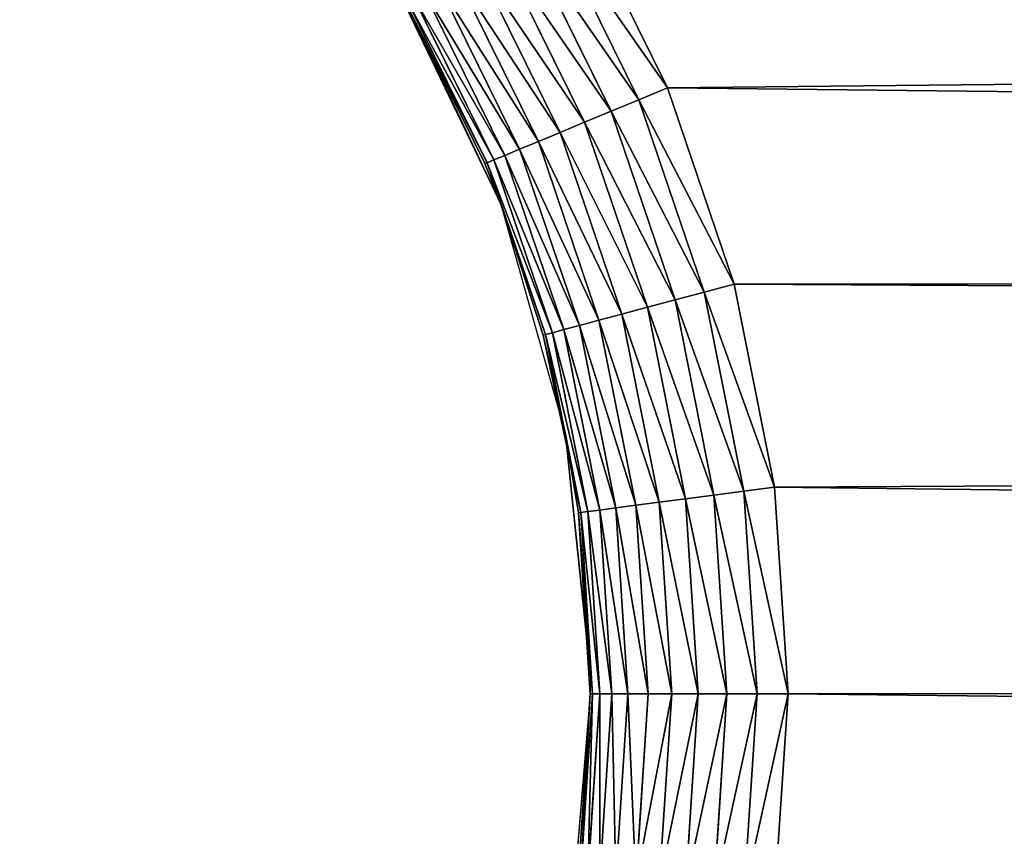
# Model space of a CAD drawing. Extents: x 0 to 605, y 0 to 400.
# Tile 671 of 1056: x 313 to 325, y 328 to 338. Entities that reach past the tile are written whole.
import ezdxf

# ---------------------------------------------------------------- set-up
doc = ezdxf.new("R2010")
doc.units = 0
doc.header["$LTSCALE"] = 25.4
doc.layers.get('0').update_dxf_attribs({"linetype": 'CONTINUOUS'})

# ---------------------------------------------------------------- blocks, each defined once
blk = doc.blocks.new('ATLANTA610_-_S_STL')
at = {"color": 0}
for p, q in [((320.814, 112.035, 62.523), (319.679, 112.035, 60.223)), ((320.814, 112.035, 62.523), (319.679, 112.035, 60.223)), ((321.175, 112.066, 62.374), (320.018, 112.066, 60.027)), ((321.175, 112.066, 62.374), (320.018, 112.066, 60.027)), ((320.461, 111.944, 62.669), (320.814, 112.035, 62.523)), ((320.461, 111.944, 62.669), (320.814, 112.035, 62.523)), ((320.814, 112.035, 62.523), (321.175, 112.066, 62.374)), ((320.814, 112.035, 62.523), (321.175, 112.066, 62.374)), ((321.638, 112.035, 64.952), (320.814, 112.035, 62.523)), ((321.638, 112.035, 64.952), (320.814, 112.035, 62.523)), ((322.016, 112.066, 64.851), (321.175, 112.066, 62.374)), ((322.016, 112.066, 64.851), (321.175, 112.066, 62.374)), ((321.27, 111.944, 65.051), (321.638, 112.035, 64.952)), ((321.27, 111.944, 65.051), (321.638, 112.035, 64.952)), ((321.638, 112.035, 64.952), (322.016, 112.066, 64.851)), ((321.638, 112.035, 64.952), (322.016, 112.066, 64.851)), ((322.139, 112.035, 67.468), (321.638, 112.035, 64.952)), ((322.139, 112.035, 67.468), (321.638, 112.035, 64.952)), ((321.76, 111.944, 67.518), (322.139, 112.035, 67.468)), ((321.76, 111.944, 67.518), (322.139, 112.035, 67.468)), ((322.306, 112.035, 70.027), (321.925, 111.944, 70.027)), ((322.306, 112.035, 70.027), (321.925, 111.944, 70.027)), ((322.526, 112.066, 67.417), (322.016, 112.066, 64.851)), ((322.526, 112.066, 67.417), (322.016, 112.066, 64.851)), ((322.139, 112.035, 67.468), (322.526, 112.066, 67.417)), ((322.139, 112.035, 67.468), (322.526, 112.066, 67.417)), ((322.306, 112.035, 70.027), (322.139, 112.035, 72.587)), ((322.306, 112.035, 70.027), (322.139, 112.035, 72.587)), ((322.306, 112.035, 70.027), (322.139, 112.035, 67.468)), ((322.306, 112.035, 70.027), (322.139, 112.035, 67.468)), ((322.697, 112.066, 70.027), (322.306, 112.035, 70.027)), ((322.697, 112.066, 70.027), (322.306, 112.035, 70.027)), ((322.526, 112.066, 72.638), (322.697, 112.066, 70.027)), ((322.697, 112.066, 70.027), (322.526, 112.066, 67.417)), ((322.526, 112.066, 72.638), (322.697, 112.066, 70.027)), ((322.697, 112.066, 70.027), (322.526, 112.066, 67.417)), ((320.461, 111.944, 62.669), (319.349, 111.944, 60.414)), ((320.461, 111.944, 62.669), (319.349, 111.944, 60.414)), ((320.126, 111.794, 62.808), (320.461, 111.944, 62.669)), ((320.126, 111.794, 62.808), (320.461, 111.944, 62.669)), ((321.27, 111.944, 65.051), (320.461, 111.944, 62.669)), ((321.27, 111.944, 65.051), (320.461, 111.944, 62.669)), ((320.92, 111.794, 65.145), (321.27, 111.944, 65.051)), ((320.92, 111.794, 65.145), (321.27, 111.944, 65.051)), ((321.76, 111.944, 67.518), (321.27, 111.944, 65.051)), ((321.76, 111.944, 67.518), (321.27, 111.944, 65.051)), ((321.401, 111.794, 67.565), (321.76, 111.944, 67.518)), ((321.401, 111.794, 67.565), (321.76, 111.944, 67.518)), ((321.925, 111.944, 70.027), (321.562, 111.794, 70.027)), ((321.925, 111.944, 70.027), (321.562, 111.794, 70.027)), ((321.925, 111.944, 70.027), (321.76, 111.944, 72.537)), ((321.925, 111.944, 70.027), (321.76, 111.944, 72.537)), ((321.925, 111.944, 70.027), (321.76, 111.944, 67.518)), ((321.925, 111.944, 70.027), (321.76, 111.944, 67.518)), ((320.126, 111.794, 62.808), (319.035, 111.794, 60.595)), ((320.126, 111.794, 62.808), (319.035, 111.794, 60.595)), ((319.817, 111.589, 62.936), (320.126, 111.794, 62.808)), ((319.817, 111.589, 62.936), (320.126, 111.794, 62.808)), ((320.92, 111.794, 65.145), (320.126, 111.794, 62.808)), ((320.92, 111.794, 65.145), (320.126, 111.794, 62.808)), ((320.597, 111.589, 65.231), (320.92, 111.794, 65.145)), ((320.597, 111.589, 65.231), (320.92, 111.794, 65.145)), ((321.401, 111.794, 67.565), (320.92, 111.794, 65.145)), ((321.401, 111.794, 67.565), (320.92, 111.794, 65.145)), ((321.069, 111.589, 67.609), (321.401, 111.794, 67.565)), ((321.069, 111.589, 67.609), (321.401, 111.794, 67.565)), ((321.562, 111.794, 70.027), (321.228, 111.589, 70.027)), ((321.562, 111.794, 70.027), (321.228, 111.589, 70.027)), ((321.562, 111.794, 70.027), (321.401, 111.794, 72.49)), ((321.562, 111.794, 70.027), (321.401, 111.794, 72.49)), ((321.562, 111.794, 70.027), (321.401, 111.794, 67.565)), ((321.562, 111.794, 70.027), (321.401, 111.794, 67.565)), ((319.817, 111.589, 62.936), (318.745, 111.589, 60.762)), ((319.817, 111.589, 62.936), (318.745, 111.589, 60.762)), ((319.542, 111.334, 63.05), (319.817, 111.589, 62.936)), ((319.542, 111.334, 63.05), (319.817, 111.589, 62.936)), ((320.597, 111.589, 65.231), (319.817, 111.589, 62.936)), ((320.597, 111.589, 65.231), (319.817, 111.589, 62.936)), ((320.308, 111.334, 65.308), (320.597, 111.589, 65.231)), ((320.308, 111.334, 65.308), (320.597, 111.589, 65.231)), ((321.069, 111.589, 67.609), (320.597, 111.589, 65.231)), ((321.069, 111.589, 67.609), (320.597, 111.589, 65.231)), ((320.774, 111.334, 67.647), (321.069, 111.589, 67.609)), ((320.774, 111.334, 67.647), (321.069, 111.589, 67.609)), ((321.228, 111.589, 70.027), (320.93, 111.334, 70.027)), ((321.228, 111.589, 70.027), (320.93, 111.334, 70.027)), ((321.228, 111.589, 70.027), (321.069, 111.589, 72.446)), ((321.228, 111.589, 70.027), (321.069, 111.589, 72.446)), ((321.228, 111.589, 70.027), (321.069, 111.589, 67.609)), ((321.228, 111.589, 70.027), (321.069, 111.589, 67.609)), ((319.542, 111.334, 63.05), (318.487, 111.334, 60.911)), ((319.542, 111.334, 63.05), (318.487, 111.334, 60.911)), ((319.306, 111.036, 63.148), (319.542, 111.334, 63.05)), ((319.306, 111.036, 63.148), (319.542, 111.334, 63.05)), ((320.308, 111.334, 65.308), (319.542, 111.334, 63.05)), ((320.308, 111.334, 65.308), (319.542, 111.334, 63.05)), ((320.062, 111.036, 65.374), (320.308, 111.334, 65.308)), ((320.062, 111.036, 65.374), (320.308, 111.334, 65.308)), ((320.774, 111.334, 67.647), (320.308, 111.334, 65.308)), ((320.774, 111.334, 67.647), (320.308, 111.334, 65.308)), ((320.521, 111.036, 67.681), (320.774, 111.334, 67.647)), ((320.521, 111.036, 67.681), (320.774, 111.334, 67.647)), ((320.93, 111.334, 70.027), (320.675, 111.036, 70.027)), ((320.93, 111.334, 70.027), (320.675, 111.036, 70.027)), ((320.93, 111.334, 70.027), (320.774, 111.334, 72.407)), ((320.93, 111.334, 70.027), (320.774, 111.334, 72.407)), ((320.93, 111.334, 70.027), (320.774, 111.334, 67.647)), ((320.93, 111.334, 70.027), (320.774, 111.334, 67.647)), ((319.306, 111.036, 63.148), (318.266, 111.036, 61.039)), ((319.306, 111.036, 63.148), (318.266, 111.036, 61.039)), ((319.117, 110.701, 63.226), (319.306, 111.036, 63.148)), ((319.117, 110.701, 63.226), (319.306, 111.036, 63.148)), ((320.062, 111.036, 65.374), (319.306, 111.036, 63.148)), ((320.062, 111.036, 65.374), (319.306, 111.036, 63.148)), ((319.864, 110.701, 65.427), (320.062, 111.036, 65.374)), ((319.864, 110.701, 65.427), (320.062, 111.036, 65.374)), ((320.521, 111.036, 67.681), (320.062, 111.036, 65.374)), ((320.521, 111.036, 67.681), (320.062, 111.036, 65.374)), ((320.318, 110.701, 67.707), (320.521, 111.036, 67.681)), ((320.318, 110.701, 67.707), (320.521, 111.036, 67.681)), ((320.675, 111.036, 70.027), (320.47, 110.701, 70.027)), ((320.675, 111.036, 70.027), (320.47, 110.701, 70.027)), ((320.675, 111.036, 70.027), (320.521, 111.036, 72.374)), ((320.675, 111.036, 70.027), (320.521, 111.036, 72.374)), ((320.675, 111.036, 70.027), (320.521, 111.036, 67.681)), ((320.675, 111.036, 70.027), (320.521, 111.036, 67.681)), ((319.117, 110.701, 63.226), (318.089, 110.701, 61.141)), ((319.117, 110.701, 63.226), (318.089, 110.701, 61.141)), ((318.978, 110.339, 63.283), (319.117, 110.701, 63.226)), ((318.978, 110.339, 63.283), (319.117, 110.701, 63.226)), ((319.864, 110.701, 65.427), (319.117, 110.701, 63.226)), ((319.864, 110.701, 65.427), (319.117, 110.701, 63.226)), ((319.719, 110.339, 65.466), (319.864, 110.701, 65.427)), ((319.719, 110.339, 65.466), (319.864, 110.701, 65.427)), ((320.318, 110.701, 67.707), (319.864, 110.701, 65.427)), ((320.318, 110.701, 67.707), (319.864, 110.701, 65.427)), ((320.169, 110.339, 67.727), (320.318, 110.701, 67.707)), ((320.169, 110.339, 67.727), (320.318, 110.701, 67.707)), ((320.47, 110.701, 70.027), (320.318, 110.701, 72.347)), ((320.47, 110.701, 70.027), (320.318, 110.701, 72.347)), ((320.47, 110.701, 70.027), (320.318, 110.701, 67.707)), ((320.47, 110.701, 70.027), (320.318, 110.701, 67.707)), ((320.47, 110.701, 70.027), (320.32, 110.339, 70.027)), ((320.47, 110.701, 70.027), (320.32, 110.339, 70.027)), ((318.978, 110.339, 63.283), (317.959, 110.339, 61.216)), ((318.978, 110.339, 63.283), (317.959, 110.339, 61.216)), ((318.894, 109.957, 63.319), (318.978, 110.339, 63.283)), ((318.894, 109.957, 63.319), (318.978, 110.339, 63.283)), ((319.719, 110.339, 65.466), (318.978, 110.339, 63.283)), ((319.719, 110.339, 65.466), (318.978, 110.339, 63.283)), ((319.631, 109.957, 65.49), (319.719, 110.339, 65.466)), ((319.631, 109.957, 65.49), (319.719, 110.339, 65.466)), ((320.169, 110.339, 67.727), (319.719, 110.339, 65.466)), ((320.169, 110.339, 67.727), (319.719, 110.339, 65.466)), ((320.078, 109.957, 67.739), (320.169, 110.339, 67.727)), ((320.078, 109.957, 67.739), (320.169, 110.339, 67.727)), ((320.32, 110.339, 70.027), (320.169, 110.339, 72.327)), ((320.32, 110.339, 70.027), (320.169, 110.339, 72.327)), ((320.32, 110.339, 70.027), (320.169, 110.339, 67.727)), ((320.32, 110.339, 70.027), (320.169, 110.339, 67.727)), ((320.32, 110.339, 70.027), (320.228, 109.957, 70.027)), ((320.32, 110.339, 70.027), (320.228, 109.957, 70.027)), ((318.894, 109.957, 63.319), (317.88, 109.957, 61.262)), ((318.894, 109.957, 63.319), (317.88, 109.957, 61.262)), ((318.865, 109.566, 63.33), (318.894, 109.957, 63.319)), ((318.865, 109.566, 63.33), (318.894, 109.957, 63.319)), ((319.068, 109.566, 63.841), (318.894, 109.957, 63.319)), ((319.068, 109.566, 63.841), (318.894, 109.957, 63.319)), ((319.631, 109.957, 65.49), (318.894, 109.957, 63.319)), ((319.631, 109.957, 65.49), (318.894, 109.957, 63.319)), ((319.068, 109.566, 63.841), (319.631, 109.957, 65.49)), ((319.068, 109.566, 63.841), (319.631, 109.957, 65.49)), ((319.601, 109.566, 65.498), (319.631, 109.957, 65.49)), ((319.601, 109.566, 65.498), (319.631, 109.957, 65.49)), ((319.601, 109.566, 65.498), (320.078, 109.957, 67.739)), ((319.601, 109.566, 65.498), (320.078, 109.957, 67.739)), ((320.078, 109.957, 67.739), (319.631, 109.957, 65.49)), ((320.078, 109.957, 67.739), (319.631, 109.957, 65.49)), ((319.887, 109.566, 66.748), (320.078, 109.957, 67.739)), ((319.887, 109.566, 66.748), (320.078, 109.957, 67.739)), ((320.048, 109.566, 67.743), (320.078, 109.957, 67.739)), ((320.048, 109.566, 67.743), (320.078, 109.957, 67.739)), ((320.228, 109.957, 70.027), (320.078, 109.957, 72.315)), ((320.228, 109.957, 70.027), (320.078, 109.957, 72.315)), ((320.228, 109.957, 70.027), (320.078, 109.957, 67.739)), ((320.228, 109.957, 70.027), (320.078, 109.957, 67.739)), ((320.228, 109.957, 70.027), (320.197, 109.566, 70.027)), ((320.228, 109.957, 70.027), (320.197, 109.566, 70.027)), ((318.865, 109.566, 63.33), (317.853, 109.566, 61.277)), ((317.853, 109.566, 61.277), (319.068, 102.566, 63.841)), ((317.853, 109.566, 61.277), (319.068, 102.566, 63.841)), ((318.865, 109.566, 63.33), (317.853, 109.566, 61.277)), ((319.068, 109.566, 63.841), (318.865, 109.566, 63.33)), ((318.865, 109.566, 63.33), (319.068, 102.566, 63.841)), ((318.865, 109.566, 63.33), (319.068, 102.566, 63.841)), ((319.068, 109.566, 63.841), (318.865, 109.566, 63.33)), ((319.068, 109.566, 63.841), (319.068, 102.566, 63.841)), ((319.068, 102.566, 63.841), (319.601, 109.566, 65.498)), ((319.601, 109.566, 65.498), (319.068, 109.566, 63.841)), ((319.068, 102.566, 63.841), (319.601, 109.566, 65.498)), ((319.068, 109.566, 63.841), (319.068, 102.566, 63.841)), ((319.601, 109.566, 65.498), (319.068, 109.566, 63.841)), ((319.887, 102.566, 66.748), (319.601, 109.566, 65.498)), ((319.887, 102.566, 66.748), (319.601, 109.566, 65.498)), ((319.887, 109.566, 66.748), (319.601, 109.566, 65.498)), ((319.887, 109.566, 66.748), (319.601, 109.566, 65.498)), ((319.887, 102.566, 66.748), (319.887, 109.566, 66.748)), ((319.887, 102.566, 66.748), (319.887, 109.566, 66.748)), ((320.195, 102.566, 69.752), (319.887, 109.566, 66.748)), ((320.195, 102.566, 69.752), (319.887, 109.566, 66.748)), ((320.048, 109.566, 67.743), (319.887, 109.566, 66.748)), ((320.048, 109.566, 67.743), (319.887, 109.566, 66.748)), ((320.197, 102.566, 70.027), (320.048, 109.566, 72.311)), ((320.048, 109.566, 72.311), (320.197, 109.566, 70.027)), ((320.197, 102.566, 70.027), (320.048, 109.566, 72.311)), ((320.195, 102.566, 69.752), (320.048, 109.566, 67.743)), ((320.195, 102.566, 69.752), (320.048, 109.566, 67.743)), ((320.197, 109.566, 70.027), (320.048, 109.566, 67.743)), ((320.048, 109.566, 72.311), (320.197, 109.566, 70.027)), ((320.197, 109.566, 70.027), (320.048, 109.566, 67.743)), ((320.197, 109.566, 70.027), (320.195, 102.566, 69.752)), ((320.197, 109.566, 70.027), (320.195, 102.566, 69.752)), ((320.197, 109.566, 70.027), (320.197, 102.566, 70.027)), ((320.197, 109.566, 70.027), (320.197, 102.566, 70.027)), ((317.76, 102.566, 61.119), (319.068, 102.566, 63.841)), ((319.068, 102.566, 63.841), (319.887, 102.566, 66.748)), ((319.887, 102.566, 66.748), (320.195, 102.566, 69.752)), ((320.197, 102.566, 70.027), (319.959, 102.566, 72.908)), ((320.195, 102.566, 69.752), (320.197, 102.566, 70.027))]:
    blk.add_line(p, q, dxfattribs=at)
mesh = blk.add_polyface(dxfattribs=at)
corners = [(280.46, 112.066, 11.246), (329.514, 112.066, 11.286), (302.697, 112.066, 11.175), (275.66, 112.066, 11.288), (334.796, 112.066, 11.347), (254.61, 112.066, 11.645), (349.848, 112.066, 11.622), (355.168, 112.066, 11.761), (238.129, 112.066, 12.172), (368.114, 112.066, 12.206), (233.972, 112.066, 12.346), (373.232, 112.066, 12.427), (222.946, 112.066, 12.898), (384.255, 112.066, 13.003), (216.111, 112.066, 13.317), (388.814, 112.066, 13.287), (397.971, 112.066, 13.952), (209.519, 112.066, 13.788), (202.52, 112.066, 14.371), (402.498, 112.066, 14.338), (410.143, 112.066, 15.082), (197.526, 112.066, 14.847), (189.202, 112.066, 15.765), (415.431, 112.066, 15.673), (421.128, 112.066, 16.393), (186.528, 112.066, 16.096), (176.347, 112.066, 17.547), (427.76, 112.066, 17.346), (431.239, 112.066, 17.9), (166.414, 112.066, 19.281), (438.302, 112.066, 19.151), (445.853, 112.066, 20.692), (164.464, 112.066, 19.662), (157.016, 112.066, 21.256), (449.76, 112.066, 21.575), (154.97, 112.066, 21.731), (458.003, 112.066, 23.646), (152.365, 112.066, 22.362), (144.782, 112.066, 24.364), (460.897, 112.066, 24.444), (139.065, 112.066, 26.048), (467.165, 112.066, 26.306), (134.902, 112.066, 27.373), (471.64, 112.066, 27.754), (130.729, 112.066, 28.791), (475.948, 112.066, 29.245), (125.377, 112.066, 30.747), (481.414, 112.066, 31.285), (122.726, 112.066, 31.777), (488.421, 112.066, 34.155), (116.358, 112.066, 34.423), (490.867, 112.066, 35.23), (115.061, 112.066, 34.992), (107.705, 112.066, 38.443), (496.238, 112.066, 37.732), (499.975, 112.066, 39.595), (107.64, 112.066, 38.476), (100.421, 112.066, 42.251), (503.669, 112.066, 41.539), (508.262, 112.066, 44.107), (99.348, 112.066, 42.847), (93.401, 112.066, 46.322), (514.277, 112.066, 47.737), (91.275, 112.066, 47.639), (86.603, 112.066, 50.676), (516.389, 112.066, 49.088), (302.697, 112.066, 50.027), (300.087, 112.066, 50.198), (297.521, 112.066, 50.709), (83.488, 112.066, 52.816), (295.044, 112.066, 51.55), (292.697, 112.066, 52.707), (290.522, 112.066, 54.16), (80.056, 112.066, 55.286), (288.555, 112.066, 55.885), (76.004, 112.066, 58.365), (286.83, 112.066, 57.852), (285.377, 112.066, 60.027), (73.778, 112.066, 60.136), (284.22, 112.066, 62.374), (68.854, 112.066, 64.268), (283.379, 112.066, 64.851), (67.785, 112.066, 65.207), (282.869, 112.066, 67.417), (62.056, 112.066, 70.514), (282.697, 112.066, 70.027), (282.869, 112.066, 72.638), (56.715, 112.066, 75.932), (283.379, 112.066, 75.204), (284.22, 112.066, 77.681), (55.663, 112.066, 77.058), (51.659, 112.066, 81.55), (285.377, 112.066, 80.027), (286.83, 112.066, 82.202), (49.698, 112.066, 83.878), (288.555, 112.066, 84.169), (46.903, 112.066, 87.359), (290.522, 112.066, 85.894), (292.697, 112.066, 87.348), (295.044, 112.066, 88.505), (44.628, 112.066, 90.347), (297.521, 112.066, 89.346), (300.087, 112.066, 89.856), (302.697, 112.066, 90.027), (560.686, 112.066, 90.24), (562.187, 112.066, 92.291), (42.439, 112.066, 93.369), (565.036, 112.066, 96.387), (39.939, 112.066, 97.014), (566.767, 112.066, 99.02), (38.277, 112.066, 99.568), (570.085, 112.066, 104.417), (35.31, 112.066, 104.417), (521.06, 112.066, 52.225), (305.308, 112.066, 50.198), (307.874, 112.066, 50.709), (310.351, 112.066, 51.55), (312.697, 112.066, 52.707), (524.37, 112.066, 54.576), (314.873, 112.066, 54.16), (316.84, 112.066, 55.885), (527.61, 112.066, 56.99), (318.565, 112.066, 57.852), (531.698, 112.066, 60.202), (320.018, 112.066, 60.027), (321.175, 112.066, 62.374), (536.942, 112.066, 64.618), (322.016, 112.066, 64.851), (538.753, 112.066, 66.227), (322.526, 112.066, 67.417), (542.792, 112.066, 69.986), (322.697, 112.066, 70.027), (545.592, 112.066, 72.741), (322.526, 112.066, 72.638), (322.016, 112.066, 75.204), (548.328, 112.066, 75.559), (321.175, 112.066, 77.681), (551.468, 112.066, 78.966), (320.018, 112.066, 80.027), (556, 112.066, 84.246), (318.565, 112.066, 82.202), (316.84, 112.066, 84.169), (314.873, 112.066, 85.894), (557.084, 112.066, 85.58), (312.697, 112.066, 87.348), (310.351, 112.066, 88.505), (307.874, 112.066, 89.346), (305.308, 112.066, 89.856)]
mesh.append_faces([[corners[k] for k in face] for face in [(0, 1, 2), (111, 110, 112)]], dxfattribs={"vtx0": -1, "color": 0})
mesh.append_faces([[corners[k] for k in face] for face in [(1, 3, 4), (4, 5, 6), (6, 5, 7), (7, 8, 9), (9, 10, 11), (11, 12, 13), (13, 14, 15), (15, 14, 16), (16, 18, 19), (19, 18, 20), (20, 22, 23), (23, 22, 24), (24, 26, 27), (27, 26, 28), (28, 29, 30), (30, 29, 31), (31, 33, 34), (34, 35, 36), (36, 38, 39), (39, 40, 41), (41, 42, 43), (43, 44, 45), (45, 46, 47), (47, 48, 49), (49, 50, 51), (51, 53, 54), (54, 53, 55), (55, 57, 58), (58, 57, 59), (59, 61, 62), (62, 64, 65), (66, 64, 67), (67, 64, 68), (68, 69, 70), (70, 69, 71), (71, 69, 72), (72, 73, 74), (74, 75, 76), (76, 75, 77), (77, 78, 79), (79, 80, 81), (81, 82, 83), (83, 84, 85), (85, 84, 86), (86, 87, 88), (88, 87, 89), (89, 91, 92), (92, 91, 93), (93, 94, 95), (95, 96, 97), (97, 96, 98), (98, 96, 99), (99, 100, 101), (101, 100, 102), (102, 100, 103), (104, 100, 105), (105, 106, 107), (107, 108, 109), (109, 110, 111), (113, 117, 118), (118, 120, 121), (121, 122, 123), (123, 125, 126), (126, 127, 128), (128, 129, 130), (130, 131, 132), (132, 134, 135), (135, 136, 137), (137, 138, 139), (139, 142, 143), (143, 142, 104)]], dxfattribs={"vtx0": -1, "vtx1": -1, "color": 0})
mesh.append_faces([[corners[k] for k in face] for face in [(65, 64, 66), (103, 100, 104)]], dxfattribs={"vtx0": -1, "vtx1": -1, "vtx2": -1, "color": 0})
mesh.append_faces([[corners[k] for k in face] for face in [(1, 0, 3), (4, 3, 5), (7, 5, 8), (9, 8, 10), (11, 10, 12), (13, 12, 14), (16, 14, 17), (16, 17, 18), (20, 18, 21), (20, 21, 22), (24, 22, 25), (24, 25, 26), (28, 26, 29), (31, 29, 32), (31, 32, 33), (34, 33, 35), (36, 35, 37), (36, 37, 38), (39, 38, 40), (41, 40, 42), (43, 42, 44), (45, 44, 46), (47, 46, 48), (49, 48, 50), (51, 50, 52), (51, 52, 53), (55, 53, 56), (55, 56, 57), (59, 57, 60), (59, 60, 61), (62, 61, 63), (62, 63, 64), (68, 64, 69), (72, 69, 73), (74, 73, 75), (77, 75, 78), (79, 78, 80), (81, 80, 82), (83, 82, 84), (86, 84, 87), (89, 87, 90), (89, 90, 91), (93, 91, 94), (95, 94, 96), (99, 96, 100), (105, 100, 106), (107, 106, 108), (109, 108, 110), (66, 113, 65), (113, 66, 114), (113, 114, 115), (113, 115, 116), (113, 116, 117), (118, 117, 119), (118, 119, 120), (121, 120, 122), (123, 122, 124), (123, 124, 125), (126, 125, 127), (128, 127, 129), (130, 129, 131), (132, 131, 133), (132, 133, 134), (135, 134, 136), (137, 136, 138), (139, 138, 140), (139, 140, 141), (139, 141, 142), (104, 142, 144), (104, 144, 145), (104, 145, 146), (104, 146, 147), (104, 147, 103)]], dxfattribs={"vtx0": -1, "vtx2": -1, "color": 0})
mesh = blk.add_polyface(dxfattribs=at)
corners = [(319.349, 111.944, 60.414), (320.814, 112.035, 62.523), (319.679, 112.035, 60.223), (320.461, 111.944, 62.669)]
mesh.append_faces([[corners[k] for k in face] for face in [(0, 1, 2), (1, 0, 3)]], dxfattribs={"vtx0": -1, "color": 0})
mesh = blk.add_polyface(dxfattribs=at)
corners = [(319.679, 112.035, 60.223), (321.175, 112.066, 62.374), (320.018, 112.066, 60.027), (320.814, 112.035, 62.523)]
mesh.append_faces([[corners[k] for k in face] for face in [(0, 1, 2), (1, 0, 3)]], dxfattribs={"vtx0": -1, "color": 0})
mesh = blk.add_polyface(dxfattribs=at)
corners = [(320.461, 111.944, 62.669), (321.638, 112.035, 64.952), (320.814, 112.035, 62.523), (321.27, 111.944, 65.051)]
mesh.append_faces([[corners[k] for k in face] for face in [(0, 1, 2), (1, 0, 3)]], dxfattribs={"vtx0": -1, "color": 0})
mesh = blk.add_polyface(dxfattribs=at)
corners = [(320.814, 112.035, 62.523), (322.016, 112.066, 64.851), (321.175, 112.066, 62.374), (321.638, 112.035, 64.952)]
mesh.append_faces([[corners[k] for k in face] for face in [(0, 1, 2), (1, 0, 3)]], dxfattribs={"vtx0": -1, "color": 0})
mesh = blk.add_polyface(dxfattribs=at)
corners = [(321.27, 111.944, 65.051), (322.139, 112.035, 67.468), (321.638, 112.035, 64.952), (321.76, 111.944, 67.518)]
mesh.append_faces([[corners[k] for k in face] for face in [(0, 1, 2), (1, 0, 3)]], dxfattribs={"vtx0": -1, "color": 0})
mesh = blk.add_polyface(dxfattribs=at)
corners = [(321.638, 112.035, 64.952), (322.526, 112.066, 67.417), (322.016, 112.066, 64.851), (322.139, 112.035, 67.468)]
mesh.append_faces([[corners[k] for k in face] for face in [(0, 1, 2), (1, 0, 3)]], dxfattribs={"vtx0": -1, "color": 0})
mesh = blk.add_polyface(dxfattribs=at)
corners = [(321.76, 111.944, 72.537), (322.306, 112.035, 70.027), (321.925, 111.944, 70.027), (322.139, 112.035, 72.587)]
mesh.append_faces([[corners[k] for k in face] for face in [(0, 1, 2), (1, 0, 3)]], dxfattribs={"vtx0": -1, "color": 0})
mesh = blk.add_polyface(dxfattribs=at)
corners = [(321.76, 111.944, 67.518), (322.306, 112.035, 70.027), (322.139, 112.035, 67.468), (321.925, 111.944, 70.027)]
mesh.append_faces([[corners[k] for k in face] for face in [(0, 1, 2), (1, 0, 3)]], dxfattribs={"vtx0": -1, "color": 0})
mesh = blk.add_polyface(dxfattribs=at)
corners = [(322.139, 112.035, 72.587), (322.697, 112.066, 70.027), (322.306, 112.035, 70.027), (322.526, 112.066, 72.638)]
mesh.append_faces([[corners[k] for k in face] for face in [(0, 1, 2), (1, 0, 3)]], dxfattribs={"vtx0": -1, "color": 0})
mesh = blk.add_polyface(dxfattribs=at)
corners = [(322.139, 112.035, 67.468), (322.697, 112.066, 70.027), (322.526, 112.066, 67.417), (322.306, 112.035, 70.027)]
mesh.append_faces([[corners[k] for k in face] for face in [(0, 1, 2), (1, 0, 3)]], dxfattribs={"vtx0": -1, "color": 0})
mesh = blk.add_polyface(dxfattribs=at)
corners = [(319.035, 111.794, 60.595), (320.461, 111.944, 62.669), (319.349, 111.944, 60.414), (320.126, 111.794, 62.808)]
mesh.append_faces([[corners[k] for k in face] for face in [(0, 1, 2), (1, 0, 3)]], dxfattribs={"vtx0": -1, "color": 0})
mesh = blk.add_polyface(dxfattribs=at)
corners = [(320.126, 111.794, 62.808), (321.27, 111.944, 65.051), (320.461, 111.944, 62.669), (320.92, 111.794, 65.145)]
mesh.append_faces([[corners[k] for k in face] for face in [(0, 1, 2), (1, 0, 3)]], dxfattribs={"vtx0": -1, "color": 0})
mesh = blk.add_polyface(dxfattribs=at)
corners = [(320.92, 111.794, 65.145), (321.76, 111.944, 67.518), (321.27, 111.944, 65.051), (321.401, 111.794, 67.565)]
mesh.append_faces([[corners[k] for k in face] for face in [(0, 1, 2), (1, 0, 3)]], dxfattribs={"vtx0": -1, "color": 0})
mesh = blk.add_polyface(dxfattribs=at)
corners = [(321.401, 111.794, 72.49), (321.925, 111.944, 70.027), (321.562, 111.794, 70.027), (321.76, 111.944, 72.537)]
mesh.append_faces([[corners[k] for k in face] for face in [(0, 1, 2), (1, 0, 3)]], dxfattribs={"vtx0": -1, "color": 0})
mesh = blk.add_polyface(dxfattribs=at)
corners = [(321.401, 111.794, 67.565), (321.925, 111.944, 70.027), (321.76, 111.944, 67.518), (321.562, 111.794, 70.027)]
mesh.append_faces([[corners[k] for k in face] for face in [(0, 1, 2), (1, 0, 3)]], dxfattribs={"vtx0": -1, "color": 0})
mesh = blk.add_polyface(dxfattribs=at)
corners = [(318.745, 111.589, 60.762), (320.126, 111.794, 62.808), (319.035, 111.794, 60.595), (319.817, 111.589, 62.936)]
mesh.append_faces([[corners[k] for k in face] for face in [(0, 1, 2), (1, 0, 3)]], dxfattribs={"vtx0": -1, "color": 0})
mesh = blk.add_polyface(dxfattribs=at)
corners = [(319.817, 111.589, 62.936), (320.92, 111.794, 65.145), (320.126, 111.794, 62.808), (320.597, 111.589, 65.231)]
mesh.append_faces([[corners[k] for k in face] for face in [(0, 1, 2), (1, 0, 3)]], dxfattribs={"vtx0": -1, "color": 0})
mesh = blk.add_polyface(dxfattribs=at)
corners = [(320.597, 111.589, 65.231), (321.401, 111.794, 67.565), (320.92, 111.794, 65.145), (321.069, 111.589, 67.609)]
mesh.append_faces([[corners[k] for k in face] for face in [(0, 1, 2), (1, 0, 3)]], dxfattribs={"vtx0": -1, "color": 0})
mesh = blk.add_polyface(dxfattribs=at)
corners = [(321.069, 111.589, 72.446), (321.562, 111.794, 70.027), (321.228, 111.589, 70.027), (321.401, 111.794, 72.49)]
mesh.append_faces([[corners[k] for k in face] for face in [(0, 1, 2), (1, 0, 3)]], dxfattribs={"vtx0": -1, "color": 0})
mesh = blk.add_polyface(dxfattribs=at)
corners = [(321.069, 111.589, 67.609), (321.562, 111.794, 70.027), (321.401, 111.794, 67.565), (321.228, 111.589, 70.027)]
mesh.append_faces([[corners[k] for k in face] for face in [(0, 1, 2), (1, 0, 3)]], dxfattribs={"vtx0": -1, "color": 0})
mesh = blk.add_polyface(dxfattribs=at)
corners = [(318.487, 111.334, 60.911), (319.817, 111.589, 62.936), (318.745, 111.589, 60.762), (319.542, 111.334, 63.05)]
mesh.append_faces([[corners[k] for k in face] for face in [(0, 1, 2), (1, 0, 3)]], dxfattribs={"vtx0": -1, "color": 0})
mesh = blk.add_polyface(dxfattribs=at)
corners = [(319.542, 111.334, 63.05), (320.597, 111.589, 65.231), (319.817, 111.589, 62.936), (320.308, 111.334, 65.308)]
mesh.append_faces([[corners[k] for k in face] for face in [(0, 1, 2), (1, 0, 3)]], dxfattribs={"vtx0": -1, "color": 0})
mesh = blk.add_polyface(dxfattribs=at)
corners = [(320.308, 111.334, 65.308), (321.069, 111.589, 67.609), (320.597, 111.589, 65.231), (320.774, 111.334, 67.647)]
mesh.append_faces([[corners[k] for k in face] for face in [(0, 1, 2), (1, 0, 3)]], dxfattribs={"vtx0": -1, "color": 0})
mesh = blk.add_polyface(dxfattribs=at)
corners = [(320.774, 111.334, 72.407), (321.228, 111.589, 70.027), (320.93, 111.334, 70.027), (321.069, 111.589, 72.446)]
mesh.append_faces([[corners[k] for k in face] for face in [(0, 1, 2), (1, 0, 3)]], dxfattribs={"vtx0": -1, "color": 0})
mesh = blk.add_polyface(dxfattribs=at)
corners = [(320.774, 111.334, 67.647), (321.228, 111.589, 70.027), (321.069, 111.589, 67.609), (320.93, 111.334, 70.027)]
mesh.append_faces([[corners[k] for k in face] for face in [(0, 1, 2), (1, 0, 3)]], dxfattribs={"vtx0": -1, "color": 0})
mesh = blk.add_polyface(dxfattribs=at)
corners = [(319.542, 111.334, 63.05), (318.266, 111.036, 61.039), (319.306, 111.036, 63.148), (318.487, 111.334, 60.911)]
mesh.append_faces([[corners[k] for k in face] for face in [(0, 1, 2), (1, 0, 3)]], dxfattribs={"vtx0": -1, "color": 0})
mesh = blk.add_polyface(dxfattribs=at)
corners = [(320.308, 111.334, 65.308), (319.306, 111.036, 63.148), (320.062, 111.036, 65.374), (319.542, 111.334, 63.05)]
mesh.append_faces([[corners[k] for k in face] for face in [(0, 1, 2), (1, 0, 3)]], dxfattribs={"vtx0": -1, "color": 0})
mesh = blk.add_polyface(dxfattribs=at)
corners = [(320.774, 111.334, 67.647), (320.062, 111.036, 65.374), (320.521, 111.036, 67.681), (320.308, 111.334, 65.308)]
mesh.append_faces([[corners[k] for k in face] for face in [(0, 1, 2), (1, 0, 3)]], dxfattribs={"vtx0": -1, "color": 0})
mesh = blk.add_polyface(dxfattribs=at)
corners = [(320.774, 111.334, 72.407), (320.675, 111.036, 70.027), (320.521, 111.036, 72.374), (320.93, 111.334, 70.027)]
mesh.append_faces([[corners[k] for k in face] for face in [(0, 1, 2), (1, 0, 3)]], dxfattribs={"vtx0": -1, "color": 0})
mesh = blk.add_polyface(dxfattribs=at)
corners = [(320.93, 111.334, 70.027), (320.521, 111.036, 67.681), (320.675, 111.036, 70.027), (320.774, 111.334, 67.647)]
mesh.append_faces([[corners[k] for k in face] for face in [(0, 1, 2), (1, 0, 3)]], dxfattribs={"vtx0": -1, "color": 0})
mesh = blk.add_polyface(dxfattribs=at)
corners = [(319.306, 111.036, 63.148), (318.089, 110.701, 61.141), (319.117, 110.701, 63.226), (318.266, 111.036, 61.039)]
mesh.append_faces([[corners[k] for k in face] for face in [(0, 1, 2), (1, 0, 3)]], dxfattribs={"vtx0": -1, "color": 0})
mesh = blk.add_polyface(dxfattribs=at)
corners = [(320.062, 111.036, 65.374), (319.117, 110.701, 63.226), (319.864, 110.701, 65.427), (319.306, 111.036, 63.148)]
mesh.append_faces([[corners[k] for k in face] for face in [(0, 1, 2), (1, 0, 3)]], dxfattribs={"vtx0": -1, "color": 0})
mesh = blk.add_polyface(dxfattribs=at)
corners = [(320.521, 111.036, 67.681), (319.864, 110.701, 65.427), (320.318, 110.701, 67.707), (320.062, 111.036, 65.374)]
mesh.append_faces([[corners[k] for k in face] for face in [(0, 1, 2), (1, 0, 3)]], dxfattribs={"vtx0": -1, "color": 0})
mesh = blk.add_polyface(dxfattribs=at)
corners = [(320.521, 111.036, 72.374), (320.47, 110.701, 70.027), (320.318, 110.701, 72.347), (320.675, 111.036, 70.027)]
mesh.append_faces([[corners[k] for k in face] for face in [(0, 1, 2), (1, 0, 3)]], dxfattribs={"vtx0": -1, "color": 0})
mesh = blk.add_polyface(dxfattribs=at)
corners = [(320.675, 111.036, 70.027), (320.318, 110.701, 67.707), (320.47, 110.701, 70.027), (320.521, 111.036, 67.681)]
mesh.append_faces([[corners[k] for k in face] for face in [(0, 1, 2), (1, 0, 3)]], dxfattribs={"vtx0": -1, "color": 0})
mesh = blk.add_polyface(dxfattribs=at)
corners = [(319.117, 110.701, 63.226), (317.959, 110.339, 61.216), (318.978, 110.339, 63.283), (318.089, 110.701, 61.141)]
mesh.append_faces([[corners[k] for k in face] for face in [(0, 1, 2), (1, 0, 3)]], dxfattribs={"vtx0": -1, "color": 0})
mesh = blk.add_polyface(dxfattribs=at)
corners = [(319.864, 110.701, 65.427), (318.978, 110.339, 63.283), (319.719, 110.339, 65.466), (319.117, 110.701, 63.226)]
mesh.append_faces([[corners[k] for k in face] for face in [(0, 1, 2), (1, 0, 3)]], dxfattribs={"vtx0": -1, "color": 0})
mesh = blk.add_polyface(dxfattribs=at)
corners = [(320.318, 110.701, 67.707), (319.719, 110.339, 65.466), (320.169, 110.339, 67.727), (319.864, 110.701, 65.427)]
mesh.append_faces([[corners[k] for k in face] for face in [(0, 1, 2), (1, 0, 3)]], dxfattribs={"vtx0": -1, "color": 0})
mesh = blk.add_polyface(dxfattribs=at)
corners = [(320.318, 110.701, 72.347), (320.32, 110.339, 70.027), (320.169, 110.339, 72.327), (320.47, 110.701, 70.027)]
mesh.append_faces([[corners[k] for k in face] for face in [(0, 1, 2), (1, 0, 3)]], dxfattribs={"vtx0": -1, "color": 0})
mesh = blk.add_polyface(dxfattribs=at)
corners = [(320.47, 110.701, 70.027), (320.169, 110.339, 67.727), (320.32, 110.339, 70.027), (320.318, 110.701, 67.707)]
mesh.append_faces([[corners[k] for k in face] for face in [(0, 1, 2), (1, 0, 3)]], dxfattribs={"vtx0": -1, "color": 0})
mesh = blk.add_polyface(dxfattribs=at)
corners = [(318.978, 110.339, 63.283), (317.88, 109.957, 61.262), (318.894, 109.957, 63.319), (317.959, 110.339, 61.216)]
mesh.append_faces([[corners[k] for k in face] for face in [(0, 1, 2), (1, 0, 3)]], dxfattribs={"vtx0": -1, "color": 0})
mesh = blk.add_polyface(dxfattribs=at)
corners = [(319.719, 110.339, 65.466), (318.894, 109.957, 63.319), (319.631, 109.957, 65.49), (318.978, 110.339, 63.283)]
mesh.append_faces([[corners[k] for k in face] for face in [(0, 1, 2), (1, 0, 3)]], dxfattribs={"vtx0": -1, "color": 0})
mesh = blk.add_polyface(dxfattribs=at)
corners = [(320.169, 110.339, 67.727), (319.631, 109.957, 65.49), (320.078, 109.957, 67.739), (319.719, 110.339, 65.466)]
mesh.append_faces([[corners[k] for k in face] for face in [(0, 1, 2), (1, 0, 3)]], dxfattribs={"vtx0": -1, "color": 0})
mesh = blk.add_polyface(dxfattribs=at)
corners = [(320.169, 110.339, 72.327), (320.228, 109.957, 70.027), (320.078, 109.957, 72.315), (320.32, 110.339, 70.027)]
mesh.append_faces([[corners[k] for k in face] for face in [(0, 1, 2), (1, 0, 3)]], dxfattribs={"vtx0": -1, "color": 0})
mesh = blk.add_polyface(dxfattribs=at)
corners = [(320.32, 110.339, 70.027), (320.078, 109.957, 67.739), (320.228, 109.957, 70.027), (320.169, 110.339, 67.727)]
mesh.append_faces([[corners[k] for k in face] for face in [(0, 1, 2), (1, 0, 3)]], dxfattribs={"vtx0": -1, "color": 0})
mesh = blk.add_polyface(dxfattribs=at)
corners = [(318.894, 109.957, 63.319), (317.853, 109.566, 61.277), (318.865, 109.566, 63.33), (317.88, 109.957, 61.262)]
mesh.append_faces([[corners[k] for k in face] for face in [(0, 1, 2), (1, 0, 3)]], dxfattribs={"vtx0": -1, "color": 0})
mesh = blk.add_polyface(dxfattribs=at)
corners = [(318.894, 109.957, 63.319), (318.865, 109.566, 63.33), (319.068, 109.566, 63.841)]
mesh.append_faces([[corners[k] for k in face] for face in [(0, 1, 2)]], dxfattribs={"color": 0})
mesh = blk.add_polyface(dxfattribs=at)
corners = [(318.894, 109.957, 63.319), (319.068, 109.566, 63.841), (319.631, 109.957, 65.49)]
mesh.append_faces([[corners[k] for k in face] for face in [(0, 1, 2)]], dxfattribs={"color": 0})
mesh = blk.add_polyface(dxfattribs=at)
corners = [(319.631, 109.957, 65.49), (319.068, 109.566, 63.841), (319.601, 109.566, 65.498)]
mesh.append_faces([[corners[k] for k in face] for face in [(0, 1, 2)]], dxfattribs={"color": 0})
mesh = blk.add_polyface(dxfattribs=at)
corners = [(319.631, 109.957, 65.49), (319.601, 109.566, 65.498), (320.078, 109.957, 67.739)]
mesh.append_faces([[corners[k] for k in face] for face in [(0, 1, 2)]], dxfattribs={"color": 0})
mesh = blk.add_polyface(dxfattribs=at)
corners = [(320.078, 109.957, 67.739), (319.601, 109.566, 65.498), (319.887, 109.566, 66.748)]
mesh.append_faces([[corners[k] for k in face] for face in [(0, 1, 2)]], dxfattribs={"color": 0})
mesh = blk.add_polyface(dxfattribs=at)
corners = [(320.078, 109.957, 67.739), (319.887, 109.566, 66.748), (320.048, 109.566, 67.743)]
mesh.append_faces([[corners[k] for k in face] for face in [(0, 1, 2)]], dxfattribs={"color": 0})
mesh = blk.add_polyface(dxfattribs=at)
corners = [(320.078, 109.957, 72.315), (320.197, 109.566, 70.027), (320.048, 109.566, 72.311), (320.228, 109.957, 70.027)]
mesh.append_faces([[corners[k] for k in face] for face in [(0, 1, 2), (1, 0, 3)]], dxfattribs={"vtx0": -1, "color": 0})
mesh = blk.add_polyface(dxfattribs=at)
corners = [(320.228, 109.957, 70.027), (320.048, 109.566, 67.743), (320.197, 109.566, 70.027), (320.078, 109.957, 67.739)]
mesh.append_faces([[corners[k] for k in face] for face in [(0, 1, 2), (1, 0, 3)]], dxfattribs={"vtx0": -1, "color": 0})
mesh = blk.add_polyface(dxfattribs=at)
corners = [(317.853, 109.566, 61.277), (317.76, 102.566, 61.119), (319.068, 102.566, 63.841)]
mesh.append_faces([[corners[k] for k in face] for face in [(0, 1, 2)]], dxfattribs={"color": 0})
mesh = blk.add_polyface(dxfattribs=at)
corners = [(317.853, 109.566, 61.277), (319.068, 102.566, 63.841), (318.865, 109.566, 63.33)]
mesh.append_faces([[corners[k] for k in face] for face in [(0, 1, 2)]], dxfattribs={"color": 0})
mesh = blk.add_polyface(dxfattribs=at)
corners = [(318.865, 109.566, 63.33), (319.068, 102.566, 63.841), (319.068, 109.566, 63.841)]
mesh.append_faces([[corners[k] for k in face] for face in [(0, 1, 2)]], dxfattribs={"color": 0})
mesh = blk.add_polyface(dxfattribs=at)
corners = [(319.068, 109.566, 63.841), (319.068, 102.566, 63.841), (319.601, 109.566, 65.498)]
mesh.append_faces([[corners[k] for k in face] for face in [(0, 1, 2)]], dxfattribs={"color": 0})
mesh = blk.add_polyface(dxfattribs=at)
corners = [(319.601, 109.566, 65.498), (319.068, 102.566, 63.841), (319.887, 102.566, 66.748)]
mesh.append_faces([[corners[k] for k in face] for face in [(0, 1, 2)]], dxfattribs={"color": 0})
mesh = blk.add_polyface(dxfattribs=at)
corners = [(319.601, 109.566, 65.498), (319.887, 102.566, 66.748), (319.887, 109.566, 66.748)]
mesh.append_faces([[corners[k] for k in face] for face in [(0, 1, 2)]], dxfattribs={"color": 0})
mesh = blk.add_polyface(dxfattribs=at)
corners = [(319.887, 109.566, 66.748), (319.887, 102.566, 66.748), (320.195, 102.566, 69.752)]
mesh.append_faces([[corners[k] for k in face] for face in [(0, 1, 2)]], dxfattribs={"color": 0})
mesh = blk.add_polyface(dxfattribs=at)
corners = [(319.887, 109.566, 66.748), (320.195, 102.566, 69.752), (320.048, 109.566, 67.743)]
mesh.append_faces([[corners[k] for k in face] for face in [(0, 1, 2)]], dxfattribs={"color": 0})
mesh = blk.add_polyface(dxfattribs=at)
corners = [(320.048, 109.566, 72.311), (320.197, 102.566, 70.027), (319.959, 102.566, 72.908)]
mesh.append_faces([[corners[k] for k in face] for face in [(0, 1, 2)]], dxfattribs={"color": 0})
mesh = blk.add_polyface(dxfattribs=at)
corners = [(320.197, 109.566, 70.027), (320.197, 102.566, 70.027), (320.048, 109.566, 72.311)]
mesh.append_faces([[corners[k] for k in face] for face in [(0, 1, 2)]], dxfattribs={"color": 0})
mesh = blk.add_polyface(dxfattribs=at)
corners = [(320.048, 109.566, 67.743), (320.195, 102.566, 69.752), (320.197, 109.566, 70.027)]
mesh.append_faces([[corners[k] for k in face] for face in [(0, 1, 2)]], dxfattribs={"color": 0})
mesh = blk.add_polyface(dxfattribs=at)
corners = [(320.197, 109.566, 70.027), (320.195, 102.566, 69.752), (320.197, 102.566, 70.027)]
mesh.append_faces([[corners[k] for k in face] for face in [(0, 1, 2)]], dxfattribs={"color": 0})

msp = doc.modelspace()

# ---------------------------------------------------------------- block references
at = {"color": 254, "extrusion": (0, -1, 5.55112e-17)}
msp.add_blockref('ATLANTA610_-_S_STL', (-0.269, -0.066, -399.883), dxfattribs=at)

doc.saveas('drawing.dxf')
